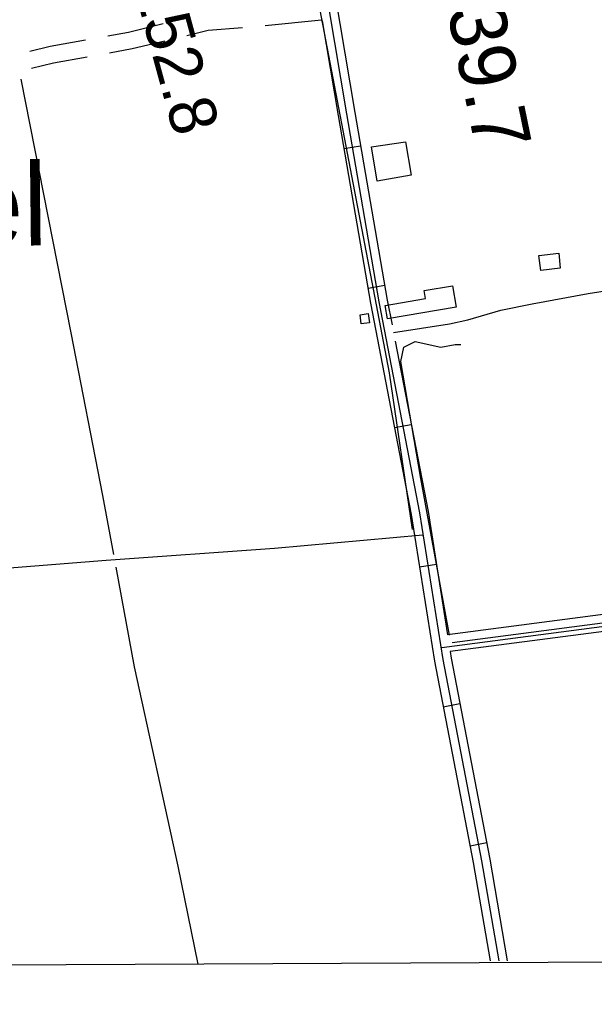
# Model space of a CAD drawing. Extents: x 3445503 to 3483459, y 540493 to 566012.
# Drawn here: x 3458446 to 3459462, y 545885 to 547599 of the extents above; entities that cross this region are included whole.
import ezdxf

# ---------------------------------------------------------------- set-up
doc = ezdxf.new("R2010")
doc.units = 0
for name, color, linetype in [('V-BLDG-OTLN', 7, 'Continuous'), ('V-DTCH-CNTR', 7, 'Continuous'), ('V-GRID-FRAM', 7, 'Continuous'), ('V-RIVR-RANG-IDEN', 7, 'Continuous'), ('V-ROAD-CNTR', 7, 'Continuous'), ('V-SURV-IDEN', 7, 'Continuous'), ('V-TOPO-GNAM-IDEN', 7, 'Continuous'), ('V-TOPO-SHOR', 7, 'Continuous')]:
    doc.layers.add(name, color=color, linetype=linetype)

msp = doc.modelspace()

# ---------------------------------------------------------------- linework, layer by layer
at = {"layer": 'V-BLDG-OTLN'}
for points in [[(3459127.7, 547383), (3459137.8, 547323.7), (3459078, 547313.6), (3459067.7, 547374)], [(3459401.1, 547159.7), (3459366.6, 547155.6), (3459363.5, 547182), (3459398.7, 547186.2)], [(3459210.8, 547128.7), (3459217.2, 547091.1), (3459096.1, 547070.4), (3459092, 547094.2), (3459163.2, 547106.4), (3459160.8, 547120.4)], [(3459047.7, 547077.6), (3459062.1, 547079.7), (3459064.4, 547063.6), (3459049.9, 547061.6)]]:
    msp.add_lwpolyline(points, close=True, dxfattribs=at)
at = {"layer": 'V-DTCH-CNTR'}
for points in [[(3459158.3, 546688.8), (3458896.8, 546665.2), (3458599.6, 546644.2), (3458184, 546611.4), (3458113.8, 546604.1)], [(3460394.4, 546648.5), (3460094.5, 546610.9), (3459519.4, 546533), (3459191.8, 546490)]]:
    msp.add_lwpolyline(points, dxfattribs=at)
at = {"layer": 'V-GRID-FRAM'}
msp.add_lwpolyline([(3449565.1, 564068.2), (3481202, 564229.3), (3481302.5, 546046.4), (3449649.7, 545885.3), (3449565.1, 564068.2)], dxfattribs=at)
at = {"layer": 'V-ROAD-CNTR'}
for p, q in [((3458979.8, 547597.3), (3458880.3, 547587.3)), ((3459048.7, 547375.3), (3459019.2, 547370.2)), ((3459091.3, 547129), (3459061.8, 547123.9)), ((3459138.1, 546883.7), (3459108.7, 546878)), ((3459182.4, 546637.2), (3459152.8, 546632.5)), ((3459224, 546391.2), (3459194.5, 546385.5)), ((3459271.4, 546145.7), (3459241.9, 546140.1))]:
    msp.add_line(p, q, dxfattribs=at)
for points in [[(3458921.2, 548409.8), (3458948.8, 548266), (3458956.3, 548218.1), (3458986.4, 548110.4), (3459002.4, 548013.4), (3458994.5, 547937.8), (3458983.8, 547877), (3458978.8, 547834.6), (3458985.7, 547749.4), (3459038.5, 547434.4), (3459095.7, 547103.4), (3459104.1, 547060)], [(3458906.5, 548406.9), (3458934, 548263.5), (3458941.6, 548214.9), (3458971.8, 548107.1), (3458987.3, 548013), (3458979.7, 547939.9), (3458969, 547879.2), (3458963.8, 547834.9), (3458970.8, 547747.5), (3459023.7, 547431.9), (3459081, 547100.7), (3459152.9, 546727.9), (3459193.7, 546469.2), (3459262.2, 546114.2), (3459292.4, 545937.6)], [(3458699.8, 547590.7), (3458639.1, 547575.9), (3458602.2, 547569.3)], [(3458980.9, 547596.5), (3459008.9, 547429.4), (3459066.2, 547098), (3459138.2, 546725.3), (3459178.9, 546466.6), (3459247.4, 546111.5), (3459277.2, 545937.5)], [(3458840.4, 547583.8), (3458779.4, 547579), (3458741.7, 547570)], [(3458562.8, 547562.2), (3458500.4, 547551), (3458464.8, 547542.3)], [(3458702.8, 547560.6), (3458645.3, 547546.6), (3458605.2, 547539.3)], [(3458565.8, 547532.3), (3458506.6, 547521.7), (3458467.9, 547512.2)], [(3459106.7, 547046.6), (3459205.6, 547061.7), (3459238.2, 547068.9), (3459296.3, 547085.6), (3459351.3, 547096.8), (3459450.5, 547115.3), (3459600.9, 547138.7), (3459741.2, 547156.6), (3460017.2, 547201.8)], [(3459109.6, 547031.3), (3459167.7, 546730.5), (3459202, 546512.9)], [(3460377.4, 546666.3), (3459202, 546512.9)], [(3460375.2, 546650.9), (3459210.2, 546498.9)], [(3460382.4, 546636.7), (3459206.6, 546483.3)], [(3459206.6, 546483.3), (3459208.4, 546471.8), (3459277, 546116.9), (3459307.6, 545937.6)]]:
    msp.add_lwpolyline(points, dxfattribs=at)
at = {"layer": 'V-TOPO-SHOR'}
for points in [[(3459140, 546698.5), (3459099.8, 546974.9), (3458964.1, 547683.5), (3458933.9, 547854.4), (3458873.6, 548150.8), (3458898.8, 548276.5)], [(3458448.7, 547493.5), (3458536.8, 547045.5), (3458592.9, 546758.7), (3458612.2, 546654.7)], [(3459205.3, 546512.6), (3459155.1, 546789), (3459119.9, 546995), (3459124.9, 547020.2), (3459145, 547030.2), (3459190.2, 547020.2), (3459215.4, 547025.2), (3459225.4, 547025.2)], [(3458616.4, 546632.5), (3458649.1, 546456.4), (3458725.8, 546104.5), (3458761.5, 545931.6)]]:
    msp.add_lwpolyline(points, dxfattribs=at)

# ---------------------------------------------------------------- texts
at = {"layer": 'V-RIVR-RANG-IDEN'}
msp.add_text('R-152.8', height=83, rotation=285.2669, dxfattribs=at).set_placement((3458616.7, 547769.8))
at = {"layer": 'V-SURV-IDEN'}
msp.add_text('1235+39.7', height=100, rotation=281.5989, dxfattribs=at).set_placement((3459125.6, 547983.4))
at = {"layer": 'V-TOPO-GNAM-IDEN'}
msp.add_text('Feitel', height=145, rotation=0.6418, dxfattribs=at).set_placement((3458022.5, 547194.8))

doc.saveas('drawing.dxf')
